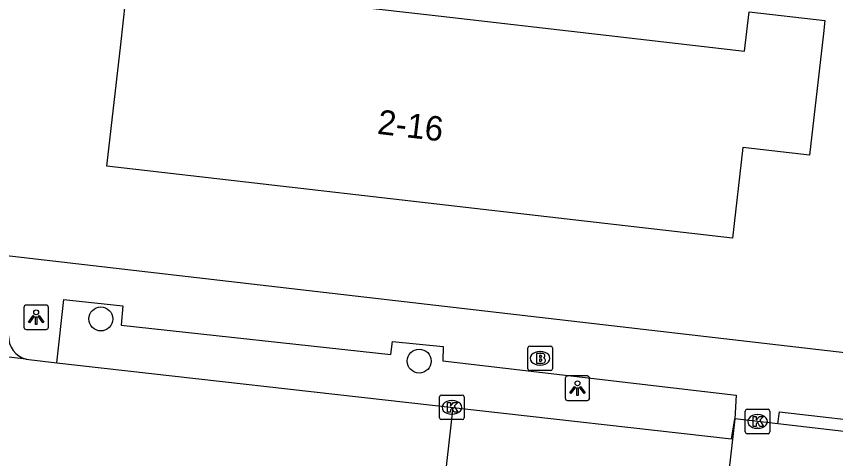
# Model space of a CAD drawing. Extents: x 162250 to 162654, y 380744 to 381605.
# Drawn here: x 162353.49 to 162386.93, y 381363.67 to 381381.75 of the extents above; entities that cross this region are included whole.
import ezdxf

# ---------------------------------------------------------------- set-up
doc = ezdxf.new("R2010")
doc.units = 0
for name, color, linetype in [('IMGEO_Boom', 7, 'Continuous'), ('IMGEO_Brandkraan', 7, 'Continuous'), ('IMGEO_Kolk', 7, 'Continuous'), ('IMGEO_Lichtpunt', 7, 'Continuous'), ('IMGEO_Pand', 7, 'Continuous'), ('IMGEO_Pand_nummerreeks', 7, 'Continuous'), ('IMGEO_Rijbaan_lokaal_open', 7, 'Continuous'), ('IMGEO_Voetpad_open', 7, 'Continuous')]:
    doc.layers.add(name, color=color, linetype=linetype)

msp = doc.modelspace()

# ---------------------------------------------------------------- linework, layer by layer
at = {"layer": 'IMGEO_Boom'}
for centre in [(162356.935, 381369.381), (162369.933, 381367.66)]:
    msp.add_circle(centre, 0.489, dxfattribs=at)
at = {"layer": 'IMGEO_Brandkraan'}
for p, q in [((162374.441, 381368.272), (162375.293, 381368.272)), ((162374.366, 381367.346), (162374.366, 381368.198)), ((162374.854, 381368.052), (162374.879, 381368.052)), ((162375.367, 381368.198), (162375.367, 381367.346)), ((162375.293, 381367.272), (162374.441, 381367.272)), ((162374.877, 381367.492), (162374.852, 381367.492))]:
    msp.add_line(p, q, dxfattribs=at)
for points in [[(162374.441, 381368.272), (162375.293, 381368.272)], [(162374.366, 381367.346), (162374.366, 381368.198)], [(162374.714, 381367.972), (162374.714, 381367.572), (162374.927, 381367.572)], [(162374.945, 381367.972), (162374.714, 381367.972)], [(162375.367, 381368.198), (162375.367, 381367.346)], [(162374.893, 381367.891), (162374.839, 381367.891), (162374.839, 381367.815)], [(162374.839, 381367.815), (162374.892, 381367.815)], [(162374.901, 381367.739), (162374.839, 381367.739), (162374.839, 381367.658)], [(162374.839, 381367.658), (162374.901, 381367.658)], [(162375.293, 381367.272), (162374.441, 381367.272)]]:
    msp.add_lwpolyline(points, dxfattribs=at)
for centre, radius, start, end in [((162374.443, 381368.196), 0.0765, 91.552, 178.448), ((162374.443, 381368.196), 0.0765, 91.552, 178.448), ((162375.291, 381368.196), 0.0765, 1.552, 88.448), ((162375.291, 381368.196), 0.0765, 1.552, 88.448), ((162374.949, 381367.827), 0.145, 59.4692, 91.5367), ((162374.974, 381367.874), 0.0922, 285.5137, 58.1501), ((162374.894, 381367.853), 0.0379, 267.8285, 90.9355), ((162374.902, 381367.698), 0.0404, 269.8759, 90.5077), ((162374.933, 381367.823), 0.251, 268.6676, 293.5347), ((162374.979, 381367.682), 0.105, 301.3115, 78.989), ((162374.443, 381367.348), 0.0765, 181.552, 268.448), ((162374.443, 381367.348), 0.0765, 181.552, 268.448), ((162375.291, 381367.348), 0.0765, 271.552, 358.448), ((162375.291, 381367.348), 0.0765, 271.552, 358.448)]:
    msp.add_arc(centre, radius, start, end, dxfattribs=at)
for centre, major_axis, ratio, start_param, end_param in [((162374.853, 381367.772), (-0.387, 0.002), 0.722429, 4.712389, 7.853982), ((162374.878, 381367.772), (-0.39, 0.002), 0.717154, 1.570796, 4.712389)]:
    msp.add_ellipse(centre, major_axis=major_axis, ratio=ratio, start_param=start_param, end_param=end_param, dxfattribs=at)
at = {"layer": 'IMGEO_Kolk'}
for p, q in [((162370.839, 381366.269), (162371.691, 381366.269)), ((162370.764, 381365.343), (162370.764, 381366.195)), ((162371.252, 381366.049), (162371.277, 381366.049)), ((162371.765, 381366.195), (162371.765, 381365.343)), ((162383.242, 381364.766), (162383.242, 381365.618)), ((162383.317, 381365.692), (162384.169, 381365.692)), ((162384.243, 381365.618), (162384.243, 381364.766)), ((162371.691, 381365.269), (162370.839, 381365.269)), ((162371.275, 381365.489), (162371.25, 381365.489)), ((162383.73, 381365.472), (162383.755, 381365.472)), ((162383.753, 381364.912), (162383.728, 381364.912)), ((162384.169, 381364.692), (162383.317, 381364.692))]:
    msp.add_line(p, q, dxfattribs=at)
for points in [[(162370.839, 381366.269), (162371.691, 381366.269)], [(162370.764, 381365.343), (162370.764, 381366.195)], [(162371.085, 381365.969), (162371.208, 381365.969), (162371.208, 381365.818), (162371.338, 381365.969), (162371.502, 381365.969), (162371.356, 381365.818), (162371.509, 381365.569), (162371.357, 381365.569), (162371.272, 381365.733), (162371.208, 381365.666), (162371.208, 381365.569), (162371.085, 381365.569), (162371.085, 381365.969)], [(162371.765, 381366.195), (162371.765, 381365.343)], [(162383.242, 381364.766), (162383.242, 381365.618)], [(162383.317, 381365.692), (162384.169, 381365.692)], [(162384.243, 381365.618), (162384.243, 381364.766)], [(162371.691, 381365.269), (162370.839, 381365.269)], [(162383.563, 381365.392), (162383.686, 381365.392), (162383.686, 381365.241), (162383.816, 381365.392), (162383.98, 381365.392), (162383.834, 381365.241), (162383.987, 381364.992), (162383.835, 381364.992), (162383.75, 381365.156), (162383.686, 381365.089), (162383.686, 381364.992), (162383.563, 381364.992), (162383.563, 381365.392)], [(162384.169, 381364.692), (162383.317, 381364.692)]]:
    msp.add_lwpolyline(points, dxfattribs=at)
for centre, start, end in [((162370.841, 381366.193), 91.552, 178.448), ((162370.841, 381366.193), 91.552, 178.448), ((162371.689, 381366.193), 1.552, 88.448), ((162371.689, 381366.193), 1.552, 88.448), ((162383.319, 381365.616), 91.552, 178.448), ((162383.319, 381365.616), 91.552, 178.448), ((162384.167, 381365.616), 1.552, 88.448), ((162384.167, 381365.616), 1.552, 88.448), ((162370.841, 381365.345), 181.552, 268.448), ((162370.841, 381365.345), 181.552, 268.448), ((162371.689, 381365.345), 271.552, 358.448), ((162371.689, 381365.345), 271.552, 358.448), ((162383.319, 381364.768), 181.552, 268.448), ((162383.319, 381364.768), 181.552, 268.448), ((162384.167, 381364.768), 271.552, 358.448), ((162384.167, 381364.768), 271.552, 358.448)]:
    msp.add_arc(centre, 0.0765, start, end, dxfattribs=at)
for centre, major_axis, ratio, start_param, end_param in [((162371.251, 381365.769), (-0.387, 0.002), 0.722429, 4.712389, 7.853982), ((162371.276, 381365.769), (-0.39, 0.002), 0.717154, 1.570796, 4.712389), ((162383.729, 381365.192), (-0.387, 0.002), 0.722429, 4.712389, 7.853982), ((162383.754, 381365.192), (-0.39, 0.002), 0.717154, 1.570796, 4.712389)]:
    msp.add_ellipse(centre, major_axis=major_axis, ratio=ratio, start_param=start_param, end_param=end_param, dxfattribs=at)
at = {"layer": 'IMGEO_Lichtpunt'}
for p, q in [((162354.699, 381369.949), (162353.891, 381369.949)), ((162354.699, 381369.949), (162353.891, 381369.949)), ((162353.797, 381369.854), (162353.797, 381369.047)), ((162353.797, 381369.854), (162353.797, 381369.047)), ((162354.793, 381369.047), (162354.793, 381369.854)), ((162354.793, 381369.047), (162354.793, 381369.854)), ((162353.891, 381368.953), (162354.699, 381368.953)), ((162353.891, 381368.953), (162354.699, 381368.953)), ((162375.893, 381366.955), (162375.893, 381366.148)), ((162375.893, 381366.955), (162375.893, 381366.148)), ((162376.795, 381367.05), (162375.987, 381367.05)), ((162376.795, 381367.05), (162375.987, 381367.05)), ((162376.889, 381366.148), (162376.889, 381366.955)), ((162376.889, 381366.148), (162376.889, 381366.955)), ((162375.987, 381366.054), (162376.795, 381366.054)), ((162375.987, 381366.054), (162376.795, 381366.054))]:
    msp.add_line(p, q, dxfattribs=at)
for points in [[(162354.171, 381369.518), (162354.21, 381369.49), (162354.022, 381369.228), (162353.984, 381369.255), (162354.171, 381369.518)], [(162354.273, 381369.47), (162354.32, 381369.47), (162354.32, 381369.148), (162354.273, 381369.148), (162354.273, 381369.47)], [(162354.383, 381369.49), (162354.421, 381369.517), (162354.608, 381369.255), (162354.569, 381369.227), (162354.383, 381369.49)], [(162376.267, 381366.619), (162376.306, 381366.591), (162376.118, 381366.329), (162376.08, 381366.356), (162376.267, 381366.619)], [(162376.369, 381366.571), (162376.416, 381366.571), (162376.416, 381366.249), (162376.369, 381366.249), (162376.369, 381366.571)], [(162376.479, 381366.591), (162376.517, 381366.618), (162376.704, 381366.356), (162376.665, 381366.328), (162376.479, 381366.591)]]:
    msp.add_lwpolyline(points, dxfattribs=at)
for centre in [(162354.296, 381369.652), (162376.392, 381366.753)]:
    msp.add_circle(centre, 0.0994, dxfattribs=at)
for centre, start, end in [((162353.891, 381369.854), 90, 180), ((162353.891, 381369.854), 90, 180), ((162354.699, 381369.854), 0, 90), ((162354.699, 381369.854), 0, 90), ((162353.891, 381369.047), 180, 270), ((162353.891, 381369.047), 180, 270), ((162354.699, 381369.047), 270, 0), ((162354.699, 381369.047), 270, 360), ((162375.987, 381366.955), 90, 180), ((162375.987, 381366.955), 90, 180), ((162376.795, 381366.955), 0, 90), ((162376.795, 381366.955), 0, 90), ((162375.987, 381366.148), 180, 270), ((162375.987, 381366.148), 180, 270), ((162376.795, 381366.148), 270, 0), ((162376.795, 381366.148), 270, 360)]:
    msp.add_arc(centre, 0.0946, start, end, dxfattribs=at)
at = {"layer": 'IMGEO_Pand'}
msp.add_lwpolyline([(162383.213, 381380.328), (162383.399, 381381.936), (162386.494, 381381.578), (162386.433, 381381.044), (162385.86, 381376.076), (162383.142, 381376.39), (162382.714, 381372.677), (162376.33, 381373.414), (162369.947, 381374.15), (162363.564, 381374.886), (162357.18, 381375.623), (162357.754, 381380.59), (162358.038, 381383.231), (162364.441, 381382.493), (162370.825, 381381.757), (162377.208, 381381.02), (162383.213, 381380.328)], dxfattribs=at)
at = {"layer": 'IMGEO_Rijbaan_lokaal_open'}
for points in [[(162353.883, 381367.738), (162334.237, 381369.996)], [(162353.883, 381367.738), (162353.99, 381367.718), (162355.136, 381367.589)], [(162355.136, 381367.589), (162371.314, 381365.763)], [(162370.812, 381361.312), (162371.314, 381365.763)], [(162371.314, 381365.763), (162382.682, 381364.48), (162382.82, 381365.298)], [(162382.82, 381365.298), (162382.211, 381360.04)], [(162384.577, 381365.095), (162382.82, 381365.298)], [(162393.586, 381364.052), (162384.577, 381365.095)]]:
    msp.add_lwpolyline(points, dxfattribs=at)
at = {"layer": 'IMGEO_Voetpad_open'}
for points in [[(162331.101, 381374.491), (162340.622, 381373.413), (162412.338, 381365.108), (162424.743, 381363.694)], [(162355.136, 381367.589), (162355.421, 381370.178), (162355.673, 381370.15), (162357.832, 381369.912), (162357.762, 381369.124), (162368.776, 381367.922), (162368.836, 381368.456), (162370.907, 381368.255), (162370.898, 381367.671), (162382.866, 381366.273), (162382.82, 381365.298)], [(162384.577, 381365.095), (162384.639, 381365.591), (162393.648, 381364.548), (162393.586, 381364.052)]]:
    msp.add_lwpolyline(points, dxfattribs=at)
msp.add_arc((162354.111, 381368.652), 0.942, 177.2703, 255.9901, dxfattribs=at)

# ---------------------------------------------------------------- texts
at = {"layer": 'IMGEO_Pand_nummerreeks'}
msp.add_text('2-16', height=1, rotation=353.2034, dxfattribs=at).set_placement((162368.192, 381376.95))

doc.saveas('drawing.dxf')
